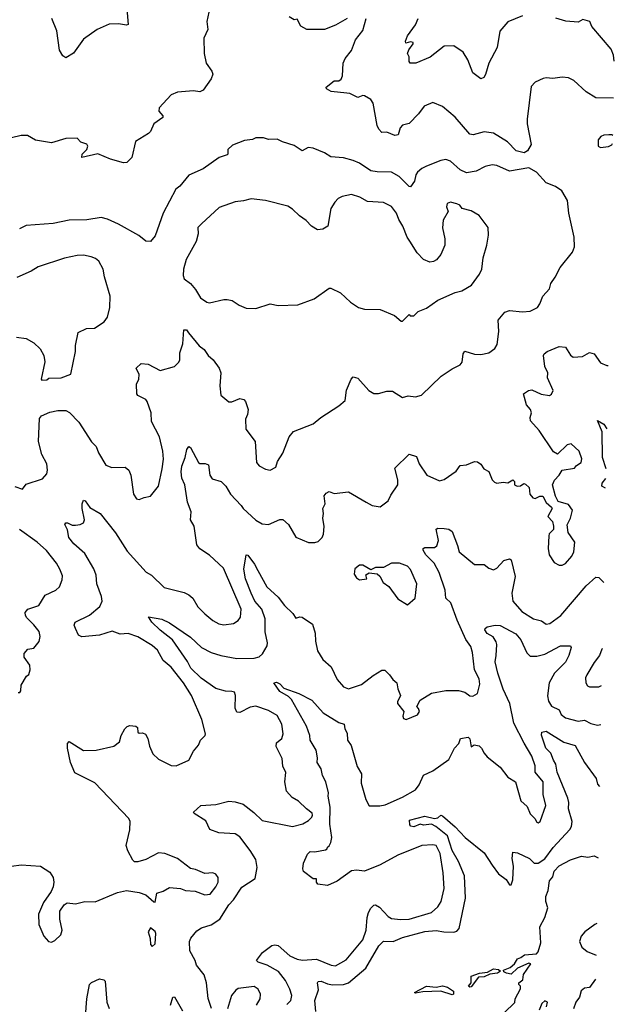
# Model space of a CAD drawing. Extents: x 1690054 to 1842981, y 782881 to 914114.
# Tile 515 of 656: x 1836425 to 1840151, y 804401 to 810567. Entities that reach past the tile are written whole.
import ezdxf

# ---------------------------------------------------------------- set-up
doc = ezdxf.new("R2010")
doc.units = 0

msp = doc.modelspace()

# ---------------------------------------------------------------- linework, layer by layer
at = {"layer": '0CON10XD'}
for points in [[(1837095.8, 810635), (1837105, 810537.5), (1837095, 810532), (1837045, 810540.6), (1836985, 810538.8), (1836910.8, 810505), (1836824.7, 810445.3), (1836761.7, 810358.3), (1836715, 810328.8), (1836695, 810341.2), (1836675, 810376.7), (1836657.4, 810497.4), (1836626.9, 810575)], [(1837610, 810615), (1837598, 810555), (1837603.3, 810505), (1837579.3, 810450.7), (1837581.2, 810355), (1837593.8, 810295), (1837630, 810245), (1837636.2, 810225), (1837625, 810197.5), (1837575, 810126.7), (1837553.9, 810116.1), (1837515, 810120.8), (1837415, 810114.2), (1837374.4, 810095.6), (1837300, 810015), (1837296.7, 809995), (1837322.5, 809965), (1837322.5, 809955), (1837266.2, 809915), (1837245, 809867.5), (1837233.3, 809855), (1837150, 809805), (1837128.8, 809705), (1837097.7, 809672.3), (1837075, 809671.2), (1836995, 809694.2), (1836915, 809727.5), (1836815, 809703.3), (1836816.7, 809725), (1836845.5, 809754.5), (1836851.9, 809775), (1836846.9, 809786.9), (1836809.3, 809799.3), (1836785, 809825.8), (1836715, 809822), (1836625, 809796.2), (1836525, 809812.5), (1836475, 809842.5), (1836435, 809842.5), (1836373.3, 809826.7)], [(1838476.4, 810573.6), (1838405, 810533.8), (1838335, 810506.2), (1838225, 810506.7), (1838186.1, 810526.1), (1838165, 810570), (1838145, 810566.7), (1838113.3, 810585)], [(1840146.6, 810076.2), (1840035, 810078.6), (1839975, 810116.2), (1839896.9, 810186.9), (1839865, 810202.5), (1839825, 810207.1), (1839765, 810198), (1839725, 810202), (1839705, 810198), (1839655, 810176.2), (1839631.2, 810148.8), (1839604.2, 809945), (1839604.3, 809914.3), (1839630.6, 809785), (1839607.5, 809745), (1839586.1, 809733.9), (1839537.1, 809745), (1839483, 809803), (1839395, 809855.4), (1839335, 809865.4), (1839266.8, 809846.8), (1839245, 809850), (1839155, 809957.5), (1839075, 810022.5), (1839015, 810048.8), (1838960, 810025), (1838925, 809978), (1838865, 809917.5), (1838823.2, 809906.8), (1838810.3, 809889.7), (1838797.1, 809845), (1838775, 809841.1), (1838725, 809863.1), (1838695, 809860), (1838675, 809882), (1838664.6, 809905), (1838639.4, 810045), (1838625, 810067.5), (1838585, 810090.6), (1838575, 810092.9), (1838545, 810080.8), (1838495, 810104.6), (1838475, 810106.9), (1838376.6, 810116.6), (1838348.8, 810135), (1838346.2, 810145), (1838395, 810184), (1838425, 810183.8), (1838440.4, 810195), (1838447.3, 810215), (1838452, 810295), (1838463.8, 810325), (1838503.8, 810375), (1838529.3, 810440.7), (1838575, 810500), (1838596.7, 810575)], [(1839575, 810592), (1839485, 810553.3), (1839434, 810495), (1839416.4, 810393.6), (1839365.8, 810294.2), (1839345, 810223.3), (1839333.3, 810205), (1839315, 810196.7), (1839265, 810233.3), (1839233.6, 810315), (1839203.7, 810363.7), (1839145, 810404.4), (1839085, 810402), (1838997.5, 810332.5), (1838906.7, 810295), (1838872.5, 810295), (1838866.2, 810305), (1838866, 810335), (1838855.9, 810355.9), (1838862.7, 810377.3), (1838890.8, 810415), (1838890, 810425), (1838875, 810427.5), (1838845, 810420), (1838842.9, 810432.9), (1838855, 810465.6), (1838905.4, 810535), (1838922.9, 810575)], [(1840151.3, 810307.5), (1840145.4, 810345), (1840131.7, 810381.7), (1840011.2, 810525), (1839997.5, 810555), (1839955, 810567.5), (1839925, 810552.5), (1839847, 810557), (1839785, 810575.8)], [(1836395, 807643.2), (1836442.5, 807627.5), (1836465, 807657.3), (1836567.9, 807692.1), (1836595, 807723.3), (1836598.9, 807745), (1836594.5, 807785), (1836563.5, 807845), (1836542.9, 807925), (1836550.5, 808069.5), (1836563, 808087), (1836615, 808110), (1836665, 808120), (1836715, 808119.2), (1836737.6, 808107.6), (1836795, 808047.1), (1836875, 807922.9), (1836904.5, 807894.5), (1836919.5, 807855), (1836965, 807778), (1837003, 807763), (1837085.4, 807765.4), (1837108.6, 807745), (1837121.4, 807715), (1837138, 807595), (1837157.3, 807567.3), (1837175, 807562), (1837205, 807575.8), (1837245, 807583.8), (1837294.3, 807645.7), (1837318.5, 807755), (1837325.6, 807815), (1837323.1, 807865), (1837301.4, 807955), (1837251.5, 808051.5), (1837248.9, 808105), (1837225, 808176.7), (1837215, 808189.2), (1837165, 808214), (1837159.2, 808225), (1837157.5, 808285), (1837172.9, 808315), (1837174.3, 808345), (1837156.2, 808385), (1837186.1, 808413.9), (1837229.7, 808409.7), (1837305, 808370.8), (1837394.5, 808395.5), (1837420.8, 808419.2), (1837428.7, 808435), (1837429.7, 808480.3), (1837447.6, 808537.6), (1837453.8, 808625), (1837470, 808625), (1837484, 808605), (1837549.2, 808525), (1837580.7, 808500.7), (1837607.1, 808465), (1837637.4, 808437.4), (1837675.4, 808385.4), (1837685.5, 808355), (1837678.5, 808275), (1837686.2, 808215), (1837735, 808173.8), (1837755, 808173.8), (1837805, 808193.8), (1837829.2, 808189.2), (1837841.2, 808175), (1837856.9, 808125), (1837853.1, 808095), (1837840.5, 808065), (1837841.7, 808001.7), (1837900, 807925), (1837910, 807795), (1837925, 807773.8), (1837965, 807751.2), (1837995, 807746.7), (1838030, 807765), (1838040.3, 807799.7), (1838075, 807853.3), (1838114.4, 807955.6), (1838140.9, 807989.1), (1838264.5, 808035.5), (1838313.2, 808076.8), (1838425, 808148.8), (1838465, 808182.5), (1838472.7, 808247.3), (1838502, 808315), (1838515, 808330), (1838545, 808321.2), (1838612.5, 808245), (1838645, 808226.2), (1838674.4, 808225.6), (1838725, 808240), (1838760.7, 808240.7), (1838825, 808200), (1838859.3, 808210.7), (1838905, 808206.2), (1838943.6, 808216.4), (1839066.7, 808335), (1839135, 808380), (1839186.2, 808405), (1839197.5, 808422.5), (1839204.7, 808475.3), (1839215, 808490.8), (1839275, 808471.4), (1839315, 808470), (1839365, 808481.2), (1839402.7, 808507.3), (1839416.8, 808533.2), (1839428.5, 808615), (1839424.5, 808685.5), (1839465, 808734.5), (1839495, 808746.2), (1839575, 808737.8), (1839625, 808741.4), (1839670, 808765), (1839685, 808787.5), (1839703.9, 808836.1), (1839745, 808882.5), (1839753.3, 808915), (1839781.2, 808955), (1839811.2, 809015), (1839888.7, 809111.3), (1839901.4, 809145), (1839900, 809205), (1839866, 809355), (1839858, 809435), (1839822.5, 809495), (1839782.7, 809522.7), (1839724, 809545), (1839663, 809613), (1839615, 809638.4), (1839495, 809619.2), (1839415, 809654.5), (1839385, 809658.5), (1839342.2, 809647.8), (1839285, 809619.1), (1839225, 809607.3), (1839185, 809626.5), (1839125, 809680.8), (1839095, 809690.6), (1839065, 809685.7), (1838975, 809650), (1838944.6, 809635.4), (1838917.8, 809612.2), (1838907.8, 809595), (1838898.9, 809555), (1838875, 809520), (1838865, 809522), (1838802.2, 809585), (1838755, 809612.5), (1838665, 809613.3), (1838625, 809620.5), (1838555, 809668.1), (1838515, 809685.8), (1838455, 809702), (1838375, 809708), (1838334.3, 809734.3), (1838265, 809762), (1838233.9, 809766.1), (1838195, 809746.7), (1838145, 809780), (1838072.5, 809802.5), (1838039.3, 809819.3), (1837985, 809817.5), (1837953, 809827), (1837905, 809827.5), (1837885, 809817.5), (1837835, 809810), (1837759.5, 809780.5), (1837730, 809755), (1837730, 809725), (1837725, 809720), (1837675.8, 809704.2), (1837575, 809634), (1837485, 809593.8), (1837428, 809525), (1837404.4, 809505.6), (1837323.7, 809356.3), (1837275, 809213.3), (1837245, 809178), (1837215, 809180.8), (1837171.2, 809215), (1837045, 809286), (1836975, 809318), (1836935, 809327.5), (1836847, 809313), (1836735, 809311.4), (1836635, 809290.8), (1836465, 809279.2), (1836425, 809258)], [(1840141.8, 809841.3), (1840135, 809846.2), (1840116.1, 809846.1), (1840085, 809843.3), (1840067.5, 809835), (1840050, 809815), (1840050, 809775), (1840065, 809767.5), (1840115, 809773.3), (1840135.9, 809784.1), (1840140.8, 809791.6)], [(1838825, 808680), (1838865, 808720), (1838872.5, 808712.5), (1838895, 808713.3), (1838921.2, 808738.8), (1838975, 808761.2), (1839045, 808810), (1839155, 808859.2), (1839195, 808869.2), (1839255.7, 808904.3), (1839307, 808973), (1839322, 809005), (1839329.2, 809075), (1839352.5, 809155), (1839362.3, 809217.7), (1839360, 809265), (1839305, 809341.4), (1839255, 809369.4), (1839197.5, 809385), (1839182.5, 809405), (1839165, 809413.3), (1839125, 809423.8), (1839103.3, 809415), (1839100, 809395), (1839111.2, 809365), (1839078, 809312), (1839074.5, 809264.5), (1839089.2, 809195), (1839090, 809155), (1839065, 809096.7), (1839037, 809063), (1839018.3, 809051.7), (1838995, 809048.6), (1838955, 809065.7), (1838916.7, 809106.7), (1838869.5, 809179.5), (1838853.6, 809205), (1838826.7, 809275), (1838801.4, 809315), (1838787.1, 809355), (1838755, 809398.1), (1838705, 809421.9), (1838605, 809428.9), (1838556.7, 809455), (1838505, 809471.4), (1838445, 809460.8), (1838421.7, 809448.3), (1838399.2, 809425), (1838375.5, 809384.5), (1838355.7, 809275), (1838325, 809254.3), (1838291.7, 809251.7), (1838253.7, 809273.7), (1838220.2, 809310.2), (1838177.8, 809337.8), (1838135, 809380), (1838105, 809399.2), (1837965, 809434.4), (1837875, 809445.6), (1837827.4, 809432.6), (1837775, 809427.1), (1837675, 809391.4), (1837565, 809288.6), (1837541.9, 809265), (1837544.4, 809225), (1837531.1, 809178.9), (1837467.5, 809065), (1837451.2, 809005), (1837450, 808965), (1837456.7, 808945), (1837495.4, 808915.4), (1837527.4, 808877.4), (1837558, 808825), (1837598.8, 808798.8), (1837615.7, 808794.3), (1837704.6, 808815.4), (1837725, 808814.4), (1837757.6, 808807.6), (1837800.3, 808780.3), (1837845, 808761.2), (1837905, 808758.8), (1837995, 808788), (1838045, 808777.5), (1838167.7, 808782.3), (1838271.2, 808818.8), (1838365, 808886.7), (1838375, 808886.7), (1838435, 808856.2), (1838498.3, 808798.3), (1838547.5, 808765), (1838585, 808754.2), (1838685, 808751.2), (1838774.2, 808714.2), (1838815, 808680), (1838825, 808680)], [(1836565, 808310), (1836595, 808312.5), (1836608.3, 808321.7), (1836685, 808323.8), (1836745, 808347.5), (1836775, 808490), (1836774.2, 808525.8), (1836791.7, 808608.3), (1836845, 808633.8), (1836895, 808636), (1836953.8, 808675), (1836976, 808705), (1836990, 808765), (1836992, 808835), (1836955.8, 808955.8), (1836949.2, 809005), (1836920.8, 809055), (1836901.1, 809071.1), (1836872.8, 809082.8), (1836825, 809091.8), (1836785, 809090.9), (1836706.9, 809073.1), (1836541.3, 809018.7), (1836497.5, 808992.5), (1836406.6, 808953.4)], [(1836373.3, 805265), (1836434.3, 805274.3), (1836555, 805266), (1836615, 805228.8), (1836634.2, 805194.2), (1836639.2, 805165), (1836634.1, 805135.9), (1836622.3, 805107.7), (1836575, 805037.5), (1836543.8, 804965), (1836545, 804900), (1836577.3, 804827.3), (1836605, 804793.3), (1836625, 804790), (1836645, 804800), (1836683.8, 804835), (1836690.8, 804865), (1836677.5, 804935), (1836676.2, 804985), (1836705, 805023.3), (1836722.9, 805037.1), (1836775, 805029.5), (1836834.3, 805045.7), (1836897.6, 805042.4), (1837038, 805102), (1837095, 805113.1), (1837175, 805100), (1837215, 805085.8), (1837265, 805042.5), (1837275, 805040), (1837285, 805096.7), (1837325, 805108.8), (1837365, 805133.3), (1837433.8, 805126.2), (1837465, 805113.1), (1837525, 805109.4), (1837585, 805085.6), (1837618.9, 805091.1), (1837655, 805136.2), (1837668.9, 805165), (1837670, 805195), (1837655, 805216.7), (1837635, 805224), (1837585, 805220.8), (1837527.5, 805245), (1837495, 805252), (1837415, 805314.2), (1837334.7, 805344.7), (1837295, 805348.5), (1837215, 805307.1), (1837165, 805292.9), (1837145, 805293.8), (1837135, 805303.3), (1837102.3, 805362.3), (1837092, 805395), (1837115.8, 805494.2), (1837117.5, 805545), (1837110, 805565), (1836897, 805787), (1836770.9, 805850.9), (1836744, 805915), (1836725.7, 806005), (1836725.8, 806034.2), (1836735, 806046.2), (1836825, 805990.8), (1836905, 805991.4), (1837015, 806018), (1837050, 806045), (1837062, 806085), (1837085, 806126.2), (1837099.5, 806140.5), (1837116.1, 806146.1), (1837152.7, 806142.7), (1837163.3, 806135), (1837166.2, 806105), (1837175, 806099.2), (1837195, 806102), (1837212.9, 806092.9), (1837228, 806065), (1837238.1, 806018.1), (1837259.7, 805969.7), (1837295, 805936.2), (1837375, 805897.1), (1837405.5, 805894.5), (1837485, 805930), (1837514.2, 805985.8), (1837546, 806024), (1837557.5, 806055), (1837586.7, 806085), (1837588.9, 806095), (1837567.1, 806185), (1837501.9, 806335), (1837452.7, 806415), (1837375, 806512.5), (1837324.4, 806555), (1837288.8, 806618.8), (1837255, 806648.7), (1837165, 806702.9), (1837105, 806722.9), (1837055, 806718.9), (1837005, 806736.7), (1836925, 806713.1), (1836815, 806702.5), (1836792.9, 806712.9), (1836775, 806753.8), (1836767.5, 806775), (1836773.3, 806795), (1836863.1, 806836.9), (1836927.1, 806892.9), (1836941.2, 806925), (1836937.3, 806955), (1836908.9, 807035), (1836905, 807088.8), (1836889, 807129), (1836833.9, 807223.9), (1836764.4, 807285), (1836734.3, 807325), (1836725, 807372.5), (1836709.2, 807405), (1836714.4, 807415.6), (1836725, 807416.9), (1836755, 807402.5), (1836775, 807400.8), (1836805, 807406), (1836825, 807416.7), (1836832.5, 807435), (1836816.5, 807505), (1836817.1, 807535), (1836825, 807557.5), (1836835, 807553.3), (1836865, 807512.5), (1836928.6, 807475), (1837025, 807354.3), (1837098.5, 807238.5), (1837217, 807107), (1837251.2, 807088.8), (1837330.7, 807010.7), (1837455, 806979.4), (1837486.2, 806965), (1837510, 806945), (1837541.1, 806891.1), (1837585.6, 806845.6), (1837635, 806804), (1837673.2, 806783.2), (1837705, 806777.5), (1837765, 806785.8), (1837795, 806803.8), (1837809.2, 806825), (1837812.2, 806875), (1837703.1, 807133.1), (1837615, 807212.9), (1837553.8, 807253.8), (1837535, 807278.8), (1837519.4, 807395), (1837495.6, 807435.6), (1837499.6, 807485), (1837476.5, 807545), (1837460.7, 807655), (1837442.1, 807695), (1837436.5, 807736.5), (1837441.4, 807771.4), (1837462.2, 807825), (1837472.5, 807875), (1837485, 807893.3), (1837495, 807888.8), (1837545, 807793.3), (1837555, 807787.5), (1837588.3, 807788.3), (1837608.6, 807778.6), (1837617.8, 807715), (1837631.5, 807691.5), (1837688, 807675), (1837716.1, 807646.1), (1837745.5, 807595), (1837813.5, 807525), (1837825.6, 807505), (1837905, 807433.1), (1837945, 807409.4), (1837984.2, 807405.8), (1838055, 807436.9), (1838075, 807436.7), (1838109.2, 807405), (1838155, 807326.2), (1838235, 807293.8), (1838275, 807293.8), (1838295, 807300), (1838320, 807325), (1838330, 807345), (1838333.6, 807393.6), (1838324, 807445), (1838328.8, 807475), (1838324, 807505), (1838340, 807535), (1838333.3, 807585), (1838345, 807602.5), (1838365, 807612.5), (1838395, 807600), (1838485, 807611.2), (1838595.4, 807545.4), (1838635, 807524), (1838683.9, 807516.1), (1838735, 807553.3), (1838750.3, 807589.7), (1838794.3, 807655), (1838794.3, 807685), (1838775, 807757.5), (1838865, 807846.7), (1838911.7, 807831.7), (1838929.4, 807785), (1838976, 807715), (1839055, 807678.8), (1839085, 807687.1), (1839159.4, 807740.6), (1839185, 807775.6), (1839225, 807779.2), (1839275, 807800.8), (1839295, 807798), (1839315, 807783.3), (1839334, 807754), (1839365, 807736.7), (1839385.8, 807685), (1839400.3, 807670.3), (1839416.1, 807663.9), (1839455, 807670.8), (1839485, 807666), (1839515, 807686), (1839525.7, 807675.7), (1839526.2, 807655), (1839542.5, 807645), (1839563, 807647), (1839585, 807662.5), (1839595, 807658.8), (1839617, 807637), (1839622.5, 807595), (1839641.7, 807571.7), (1839655, 807568), (1839685, 807583.3), (1839702.5, 807582.5), (1839724.2, 807544.2), (1839757.5, 807515), (1839762.5, 807505), (1839733.8, 807455), (1839763.6, 807423.6), (1839770, 807395), (1839770, 807375), (1839743.3, 807346.7), (1839740, 807335), (1839735.9, 807255.9), (1839743.8, 807215), (1839775, 807166.7), (1839805, 807151.2), (1839825, 807151.2), (1839845, 807161.2), (1839885, 807206.7), (1839897.5, 807235), (1839904, 807295), (1839861.2, 807355), (1839856.1, 807403.9), (1839877.5, 807445), (1839890, 807495), (1839865, 807531.2), (1839798.8, 807548.8), (1839782.9, 807582.9), (1839763.9, 807653.9), (1839775.9, 807684.1), (1839805.6, 807714.4), (1839824.1, 807745.9), (1839902.5, 807757.5), (1839913.3, 807775), (1839944, 807795), (1839947.6, 807817.6), (1839930, 807865), (1839881.2, 807911.2), (1839855, 807904.3), (1839795, 807846.2), (1839770.3, 807860.3), (1839680.6, 807995), (1839626.7, 808055), (1839623.3, 808075), (1839632.9, 808105), (1839626.9, 808125), (1839600.9, 808155), (1839581.2, 808225), (1839612.5, 808245), (1839635, 808250), (1839692.6, 808222.6), (1839745, 808213.3), (1839757.3, 808222.7), (1839767.5, 808245), (1839732.5, 808325), (1839733.8, 808355), (1839715.4, 808395.4), (1839706.9, 808463.1), (1839712, 808475), (1839730.4, 808489.6), (1839805, 808520), (1839845.6, 808515.6), (1839875.9, 808465.9), (1839894.1, 808454.1), (1839951.2, 808458.8), (1839995, 808483.8), (1840025, 808474), (1840065, 808418), (1840105, 808402), (1840112.5, 808400.9)], [(1836405, 808579.1), (1836465, 808571.4), (1836515, 808544), (1836553.8, 808505), (1836576.7, 808465), (1836582.5, 808425), (1836560, 808315), (1836565, 808310)], [(1840099.4, 807754.2), (1840076.7, 807825), (1840075.7, 807985), (1840045, 808056.7), (1840085, 808033.1), (1840104.4, 808003.9)], [(1840096.9, 807633.5), (1840072.9, 807645), (1840075.5, 807665), (1840098.2, 807694.8)], [(1836415, 806354), (1836425.7, 806354.3), (1836433.3, 806365), (1836435, 806400), (1836467.5, 806455), (1836483.3, 806466.7), (1836491.2, 806495), (1836488, 806525), (1836453.8, 806575), (1836452.7, 806597.3), (1836476, 806624), (1836515, 806632), (1836546.4, 806673.6), (1836554.3, 806705), (1836548.1, 806735), (1836515, 806777.1), (1836470.2, 806820.2), (1836461.9, 806835), (1836460.6, 806855), (1836476.2, 806875), (1836545, 806899.4), (1836585, 806962.5), (1836652, 806995), (1836673.8, 807015), (1836691.7, 807058.3), (1836692.9, 807085), (1836676.9, 807125), (1836655, 807164), (1836593.7, 807243.7), (1836534.7, 807294.7), (1836423.6, 807373.6)], [(1837628, 804375), (1837606.9, 804436.9), (1837595.4, 804535), (1837581.9, 804585), (1837532.9, 804645), (1837524.2, 804675), (1837491.9, 804735), (1837490, 804795), (1837498, 804815), (1837535, 804860), (1837565, 804879.2), (1837625, 804897.8), (1837679.5, 804935), (1837736.4, 805023.6), (1837764.3, 805055.7), (1837817.5, 805135), (1837900.9, 805189.1), (1837913.2, 805256.8), (1837905, 805306.9), (1837870.4, 805365), (1837805, 805449.5), (1837775, 805467.5), (1837672.5, 805475), (1837616.2, 805495), (1837590.8, 805550.8), (1837518, 805595), (1837514, 805605), (1837560, 805645), (1837655, 805652.5), (1837735, 805672), (1837775, 805668.6), (1837825, 805654.3), (1837893, 805603), (1837945, 805551.5), (1838134.5, 805514.5), (1838198.9, 805531.1), (1838235, 805552), (1838255, 805572.5), (1838260.8, 805585), (1838258.6, 805598.6), (1838222.5, 805625), (1838173.3, 805673.3), (1838132.9, 805695), (1838096.5, 805735), (1838086.7, 805795), (1838092.7, 805852.7), (1838075, 805892.5), (1838070.5, 805940.5), (1838032.2, 806015), (1838035, 806038.8), (1838067.5, 806065), (1838075.7, 806095), (1838067.1, 806155), (1838039.4, 806209.4), (1837985, 806241.5), (1837905, 806268.5), (1837869.2, 806260.8), (1837805, 806228.9), (1837785, 806230.8), (1837774.6, 806255), (1837777.1, 806335), (1837770.6, 806355), (1837755, 806360.8), (1837715, 806361.1), (1837655, 806379.5), (1837563.3, 806443.3), (1837498.4, 806505), (1837477.8, 806547.8), (1837383.6, 806683.6), (1837305, 806742.9), (1837252.5, 806795), (1837233, 806827), (1837315, 806813.1), (1837365, 806789.5), (1837495, 806699.3), (1837565, 806635.3), (1837625.5, 806604.5), (1837685.4, 806584.6), (1837785, 806566.9), (1837895, 806569.1), (1837925, 806577.8), (1837946.5, 806595), (1837975.4, 806645), (1837977.2, 806665), (1837964.4, 806734.4), (1837962.9, 806815), (1837942.4, 806875), (1837899.5, 806925), (1837874.9, 806974.9), (1837841.2, 807065), (1837830.7, 807125), (1837845, 807216), (1837855, 807213.8), (1837897.2, 807157.2), (1837916.9, 807116.9), (1837973.1, 807015), (1838045, 806951.5), (1838085, 806897.5), (1838137.9, 806847.9), (1838155, 806820), (1838181.7, 806828.3), (1838195, 806826.2), (1838260.7, 806780.7), (1838277.5, 806725), (1838279.2, 806675), (1838290.5, 806615), (1838325, 806559.2), (1838376.2, 806515), (1838413.8, 806435), (1838455, 806390), (1838485, 806376.2), (1838566.6, 806403.4), (1838639.4, 806460.6), (1838695, 806492.5), (1838712.7, 806492.7), (1838743.4, 806463.4), (1838762.5, 806435), (1838789.5, 806415), (1838795.6, 806375.6), (1838810.6, 806335), (1838791.9, 806295), (1838792.9, 806285), (1838833.3, 806235), (1838826, 806205), (1838830, 806190), (1838847.5, 806185), (1838917.3, 806212.7), (1838930, 806235), (1838925, 806252.5), (1838913.3, 806265), (1838933.8, 806305), (1839005, 806349.1), (1839096.1, 806366.1), (1839174.2, 806365.8), (1839215, 806356), (1839245, 806333.3), (1839265, 806331.2), (1839295, 806347.5), (1839309.2, 806405), (1839305, 806440), (1839274.4, 806495), (1839262.9, 806605), (1839251.7, 806641.7), (1839220, 806685), (1839166.2, 806806.2), (1839127.8, 806915), (1839095.3, 806945.3), (1839090.7, 806995), (1839052.9, 807105), (1839022.8, 807162.8), (1838970.9, 807215), (1838954.3, 807245.7), (1838954.3, 807255.7), (1838965, 807262), (1839025, 807262.5), (1839038.7, 807271.3), (1839048.6, 807305), (1839034.2, 807375.8), (1839045, 807382), (1839085, 807381.4), (1839115, 807376.9), (1839135, 807360.8), (1839168.8, 807275), (1839178.2, 807235), (1839275, 807155.5), (1839336.2, 807156.2), (1839365, 807132), (1839395, 807122.5), (1839415, 807131.2), (1839459.4, 807180.6), (1839495, 807190), (1839505, 807184.2), (1839530.9, 807079.1), (1839510, 806975), (1839514.7, 806924.7), (1839571.1, 806861.1), (1839645.3, 806815.3), (1839695, 806801.5), (1839725, 806781.5), (1839748, 806785), (1839816.7, 806835), (1839975, 807022.2), (1840035, 807076), (1840055, 807073.8), (1840084.9, 807041.9)], [(1838855, 806902.5), (1838904, 806945), (1838914.4, 807035), (1838873.7, 807123.7), (1838854.4, 807144.4), (1838805, 807162.9), (1838756.1, 807163.9), (1838705, 807136.7), (1838655, 807136.7), (1838625, 807122.5), (1838575, 807150), (1838555, 807150), (1838525, 807127.5), (1838521.2, 807095), (1838535, 807072.5), (1838555, 807060), (1838600, 807065), (1838595, 807090), (1838615, 807103.3), (1838666.2, 807096.2), (1838682.3, 807082.3), (1838702.9, 807042.9), (1838737.4, 807017.4), (1838795, 806941.2), (1838855, 806902.5)], [(1838099.5, 804400.5), (1838123.8, 804425), (1838130, 804455), (1838118.8, 804495), (1838089.9, 804549.9), (1838046.2, 804606.2), (1837975.9, 804645.9), (1837920, 804665), (1837910, 804675), (1837946, 804725), (1838005, 804768.8), (1838025, 804773.8), (1838045, 804769.2), (1838118.5, 804705), (1838165, 804683.7), (1838196.4, 804676.4), (1838285, 804682.8), (1838376.5, 804646.5), (1838405, 804642.5), (1838470.1, 804679.9), (1838574.6, 804805), (1838596.1, 804865), (1838603.1, 804945), (1838611.9, 804975), (1838625, 805003.8), (1838645, 805021.2), (1838655, 805023.3), (1838679.1, 805009.1), (1838735, 804950.5), (1838755, 804939.1), (1838811.2, 804931.2), (1838866.2, 804935), (1839005, 804975.5), (1839045, 805010.6), (1839066.2, 805045), (1839084.2, 805125.8), (1839079.6, 805225), (1839060.8, 805345), (1839035, 805395.4), (1839015, 805400), (1838945, 805394.8), (1838795, 805335.8), (1838685, 805273.3), (1838585, 805234.5), (1838535, 805240), (1838505, 805236.7), (1838415, 805172.1), (1838355, 805144.4), (1838293.9, 805153.9), (1838285.6, 805165), (1838285.6, 805185.6), (1838265, 805187.5), (1838202.9, 805232.9), (1838198.9, 805248.9), (1838203.8, 805285), (1838227.9, 805342.1), (1838245, 805358.5), (1838275, 805355.4), (1838342, 805368), (1838352.5, 805375), (1838353.3, 805385), (1838365, 805393.3), (1838375, 805413.8), (1838380.7, 805445), (1838369, 805529), (1838371.1, 805635), (1838359.2, 805705), (1838360.9, 805725), (1838344.1, 805794.1), (1838323.6, 805833.6), (1838313.9, 805875), (1838288.5, 805915), (1838291.2, 805945), (1838282.6, 805992.6), (1838246.4, 806055), (1838243.2, 806085), (1838223.1, 806143.1), (1838129.3, 806309.3), (1838109.3, 806329.3), (1838055, 806360), (1838017.5, 806415), (1838035, 806418.8), (1838055, 806407.5), (1838080.9, 806380.9), (1838175, 806348), (1838255, 806305.8), (1838326.7, 806226.7), (1838425, 806166.7), (1838458.1, 806155), (1838463.5, 806125), (1838477.9, 806097.9), (1838480.4, 806055), (1838501.6, 806021.6), (1838539.8, 805889.8), (1838566.2, 805845), (1838564.5, 805785), (1838595, 805682.5), (1838615, 805643.3), (1838682.9, 805642.9), (1838715, 805650), (1838825, 805697.7), (1838905, 805743.8), (1838928.5, 805775), (1838955, 805836), (1839015, 805863.1), (1839115, 805934.2), (1839150.6, 806005), (1839177.5, 806035), (1839187.5, 806065), (1839235, 806073.8), (1839245, 806062.5), (1839255, 806013.8), (1839273.9, 806026.1), (1839305, 806018.9), (1839319.4, 806005), (1839335, 805974.2), (1839355, 805951.2), (1839436.7, 805885), (1839485, 805824), (1839531.2, 805795), (1839565.6, 805675), (1839605, 805640), (1839625, 805593.3), (1839653.3, 805565), (1839665, 805542.5), (1839675, 805537.5), (1839686.2, 805545), (1839721.8, 805645), (1839705.7, 805715), (1839705, 805793.3), (1839655.5, 805855.5), (1839654.4, 805895), (1839635.4, 805955), (1839585.9, 806035.9), (1839521, 806161), (1839497.1, 806285), (1839454.2, 806374.2), (1839420.8, 806475), (1839405.6, 806545), (1839411.4, 806585), (1839415.4, 806655), (1839411.2, 806671.2), (1839392.6, 806702.6), (1839355, 806723.4), (1839339.3, 806745), (1839341.8, 806755), (1839355, 806763.9), (1839405, 806776), (1839435, 806772.9), (1839535, 806720), (1839565, 806684.2), (1839602.2, 806602.2), (1839625, 806581.9), (1839665, 806580.4), (1839715, 806592.7), (1839815, 806645.6), (1839877.5, 806645), (1839880, 806635), (1839866.9, 806585), (1839845.7, 806544.3), (1839776.2, 806475), (1839742.9, 806415), (1839732.7, 806332.7), (1839739.8, 806299.8), (1839758.1, 806268.1), (1839806, 806246), (1839819.2, 806215), (1839845, 806194.5), (1839925, 806173.2), (1839965, 806180.9), (1840005, 806158.6), (1840045, 806149.2), (1840066.8, 806154)], [(1840076.5, 806630.1), (1840073.6, 806625), (1840059.4, 806585), (1840025, 806540.8), (1839980, 806465), (1839971.4, 806445), (1839972, 806415), (1839983.3, 806395), (1839995, 806388.8), (1840055, 806388.9), (1840071.8, 806397.1)], [(1838280, 804355), (1838275.5, 804425), (1838298, 804492), (1838291.5, 804535), (1838295.5, 804544.5), (1838315, 804546), (1838355, 804528.1), (1838385, 804523.1), (1838455.2, 804524.8), (1838485, 804534.5), (1838595, 804627.3), (1838675, 804767.5), (1838705, 804795.4), (1838765, 804793.9), (1838825, 804818.4), (1838965, 804857.4), (1839035, 804862.1), (1839083.8, 804853.8), (1839145, 804851.9), (1839165, 804859.2), (1839178.6, 804875), (1839219.7, 805065), (1839212.4, 805205), (1839174.8, 805295), (1839135.9, 805365), (1839105.6, 805455.6), (1839033.6, 805513.6), (1839005, 805529.4), (1838955, 805522.9), (1838935, 805528.8), (1838895, 805511.4), (1838876.2, 805516.2), (1838870, 805525), (1838867.5, 805555), (1838965, 805580), (1839024.2, 805564.2), (1839045, 805568), (1839065, 805586), (1839075, 805581.2), (1839155, 805512.5), (1839216.3, 805446.3), (1839335, 805350), (1839385, 805272.2), (1839425, 805218.6), (1839473.3, 805183.3), (1839495, 805150), (1839505, 805150), (1839515, 805180), (1839520.5, 805265), (1839510.4, 805315), (1839515, 805353.8), (1839545, 805350.5), (1839620.8, 805315), (1839649.2, 805285), (1839675, 805284.7), (1839715, 805311.6), (1839767.4, 805382.6), (1839873.4, 805495), (1839882.8, 805515), (1839886.5, 805545), (1839863.9, 805625), (1839866.5, 805665), (1839861, 805691), (1839793.3, 805855), (1839785.2, 805905.2), (1839769.5, 805929.5), (1839753.7, 805973.7), (1839722.1, 806005), (1839694.2, 806085.8), (1839697.5, 806105), (1839725, 806110.4), (1839835, 806042.7), (1839905, 806021.8), (1839964.8, 805914.8), (1840037.5, 805815), (1840045, 805778.8), (1840058.9, 805765.7)], [(1839461.7, 804348.3), (1839528.3, 804411.7), (1839530, 804435), (1839563, 804497), (1839562.5, 804515), (1839552.5, 804525), (1839552.5, 804535), (1839577.5, 804555), (1839583, 804587), (1839627.5, 804655), (1839615, 804657.5), (1839545, 804626.7), (1839505, 804590), (1839475, 804596.7), (1839460, 804605), (1839457.5, 804615), (1839498.8, 804631.2), (1839525.7, 804654.3), (1839543.8, 804686.2), (1839565.9, 804694.1), (1839588.3, 804711.7), (1839663, 804717), (1839675, 804730), (1839690, 804785), (1839683.8, 804885), (1839715.8, 804945), (1839734, 805005), (1839722, 805045), (1839721.2, 805075), (1839736.1, 805113.9), (1839746.1, 805173.9), (1839765, 805200), (1839773.8, 805235), (1839805, 805267.1), (1839877.5, 805305), (1839945, 805328.8), (1839985, 805323.3), (1840025, 805330), (1840049.9, 805318.8)], [(1840041.5, 804906.2), (1840029.5, 804900.5), (1839965.8, 804854.2), (1839942.9, 804827.1), (1839932.7, 804795), (1839948.3, 804758.3), (1839981.2, 804731.2), (1840037.4, 804707.8)], [(1837255, 804763.8), (1837275, 804780), (1837278.8, 804845), (1837275, 804857.5), (1837245, 804880), (1837231.2, 804855), (1837243.6, 804813.6), (1837244, 804775), (1837255, 804763.8)], [(1839245, 804507.5), (1839237.5, 804515), (1839253.3, 804535), (1839255, 804577.5), (1839306.7, 804596.7), (1839357, 804603), (1839395, 804624), (1839425, 804618.8), (1839438.3, 804608.3), (1839420, 804595), (1839370.7, 804589.3), (1839335, 804573.3), (1839299.3, 804570.7), (1839255, 804511.2), (1839245, 804507.5)], [(1836837.1, 804325), (1836845.5, 804434.5), (1836863.8, 804525), (1836875, 804536.7), (1836925, 804560), (1836952.5, 804555), (1836960, 804545), (1836972.1, 804415), (1836985.5, 804375)], [(1837910, 804395), (1837931.2, 804435), (1837934.4, 804465), (1837919.4, 804495), (1837895, 804512.5), (1837795, 804500.4), (1837779.7, 804490.3), (1837752.7, 804455), (1837728, 804372)], [(1839135, 804460.8), (1839065, 804482.9), (1838951.3, 804478.7), (1838905, 804470), (1838900, 804475), (1838974.7, 804515.3), (1839035, 804508.9), (1839075, 804515.6), (1839105, 804508), (1839143, 804483), (1839143.3, 804465), (1839135, 804460.8)], [(1840034.4, 804557.9), (1839995, 804506.7), (1839965, 804502.5), (1839943.9, 804486.1), (1839933.8, 804445), (1839910, 804415), (1839895, 804373.3)], [(1837370, 804395), (1837385, 804446.2), (1837395, 804448), (1837445, 804360)], [(1839726.7, 804385), (1839732.5, 804415), (1839715, 804423.3), (1839696.7, 804405), (1839680, 804365)]]:
    msp.add_lwpolyline(points, dxfattribs=at)

doc.saveas('drawing.dxf')
